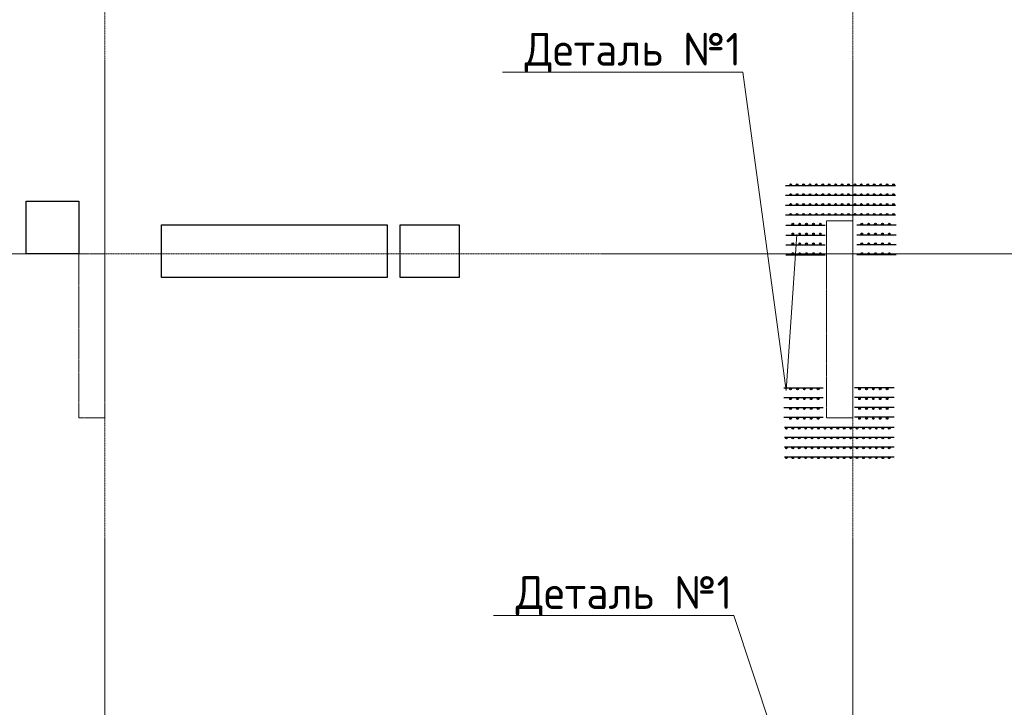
# Model space of a CAD drawing. Header units: millimetres. Extents: x -42044588 to 856694, y -806701 to 941911.
# Tile 735 of 1056: x 220060 to 227565, y -280816 to -275581. Entities that reach past the tile are written whole.
import ezdxf
from ezdxf import colors
from ezdxf.entities.mleader import LeaderData, LeaderLine
from ezdxf.math import Vec2, Vec3

# ---------------------------------------------------------------- set-up
doc = ezdxf.new("R2010")
doc.units = ezdxf.units.MM
for name, pattern in [('______5', [1100, 800, -100, 100, -100]), ('DASHED', [7, 5, -2, 0]), ('осевая', [50.8, 31.75, -6.35, 6.35, -6.35])]:
    doc.linetypes.add(name, pattern=pattern)
doc.layers.add('0 @ 100', color=7, linetype='Continuous')
doc.layers.add('Колонна_ бетон', color=7, linetype='Continuous', lineweight=50, true_color=0xb4b496)
for name, color, linetype, lineweight in [('Оси', 40, '______5', 18), ('осн.сетка', 4, 'Continuous', 60), ('Перекрытие ж_бетон', 1, 'Continuous', 30), ('подоснова', 151, 'Continuous', 5), ('размер', 1, 'Continuous', 25), ('РАЗМЕРЫ', 1, 'Continuous', 9)]:
    doc.layers.add(name, color=color, linetype=linetype, lineweight=lineweight)
doc.styles.add('GOST-2.304_Type-B', font='GOST_Common.ttf')
doc.styles.add('ГОСТ', font='GOST_Common.ttf')

# ---------------------------------------------------------------- blocks, each defined once
blk = doc.blocks.new('оси блок 2')
at = {"layer": 'Оси', "color": 16, "linetype": 'осевая', "lineweight": 0, "ltscale": 0.25, "transparency": 33554687}
for p, q in [((-64304.7, -322543), (-64304.7, -347914.1)), ((-58604.7, -322543), (-58604.7, -347914.1)), ((-89822.3, -337801.3), (-37238.5, -337801.3))]:
    blk.add_line(p, q, dxfattribs=at)
blk = doc.blocks.new('подложка стн 1-го этажа')
at = {"layer": 'Колонна_ бетон', "color": 252, "linetype": 'DASHED', "lineweight": 0, "ltscale": 0.5, "true_color": 0x939598, "transparency": 33554687}
for p, q in [((35143.8, 14861.8, -200), (34943.8, 14861.8, -200)), ((34943.8, 13361.8, -200), (34943.8, 14861.8, -200)), ((34943.8, 14861.8, -200), (34943.8, 14861.8, -200)), ((35143.8, 14861.8, -200), (35143.8, 14861.8, -200)), ((35143.8, 14861.8, -200), (35143.8, 13361.8, -200)), ((29443.8, 14611.8, -200), (29243.8, 14611.8, -200)), ((29243.8, 14611.8, -200), (29243.8, 14611.8, -200)), ((29243.8, 14611.8, -200), (29243.8, 13361.8, -200)), ((29443.8, 14611.8, -200), (29443.8, 14611.8, -200)), ((29443.8, 14611.8, -200), (29443.8, 13361.8, -200)), ((29243.8, 13361.8, -200), (29243.8, 13361.8, -200)), ((29243.8, 13361.8, -200), (29443.8, 13361.8, -200)), ((29443.8, 13361.8, -200), (29443.8, 13361.8, -200)), ((34943.8, 13361.8, -200), (34943.8, 13361.8, -200)), ((35143.8, 13361.8, -200), (34943.8, 13361.8, -200)), ((35143.8, 13361.8, -200), (35143.8, 13361.8, -200))]:
    blk.add_line(p, q, dxfattribs=at)
blk = doc.blocks.new('цукцкц')
at = {"layer": 'Перекрытие ж_бетон'}
for points in [[(-261314, -590029.5), (-261314, -589629.5), (-260914, -589629.5), (-260914, -590029.5)], [(-261494, -592479.4), (-261094, -592479.4), (-261094, -592929.4), (-261494, -592929.4)]]:
    blk.add_lwpolyline(points, close=True, dxfattribs=at)
blk = doc.blocks.new('отв +6900')
at = {"layer": 'Перекрытие ж_бетон'}
blk.add_lwpolyline([(-244030.7, -179899.1), (-244030.7, -179499.1), (-242310.7, -179499.1), (-242310.7, -179899.1)], close=True, dxfattribs=at)
at = {"color": 1, "rotation": 90}
blk.add_blockref('цукцкц', (-834690.3, 81594.9), dxfattribs=at)
blk = doc.blocks.new('деталь 1')
at = {"layer": 'осн.сетка', "color": 3, "lineweight": 25, "ltscale": 100}
for points in [[(263119, 23421), (263119, 20072)], [(263419, 23421), (263419, 20072)], [(263719, 23421), (263719, 20072)], [(264019, 23421), (264019, 20072)], [(264319, 23444), (264319, 22244)], [(264619, 23444), (264619, 22244)], [(264919, 23444), (264919, 22244)], [(265219, 23444), (265219, 22244)], [(264319, 20081), (264319, 21281)], [(264619, 20081), (264619, 21281)], [(264919, 20081), (264919, 21281)], [(265219, 20081), (265219, 21281)]]:
    blk.add_lwpolyline(points, dxfattribs=at)
at = {"layer": 'размер', "lineweight": 25, "ltscale": 2}
for centre, radius in [((263087, 23363), 25.2), ((263087, 23167), 25.2), ((263387, 23363), 25.2), ((263387, 23167), 25.2), ((263687, 23363), 25.2), ((263687, 23167), 25.2), ((263987, 23363), 25.2), ((263987, 23167), 25.2), ((264285, 23234), 27), ((264585, 23234), 27), ((264885, 23234), 27), ((265185, 23234), 27), ((263087, 22971), 25.2), ((263387, 22971), 25.2), ((263687, 22971), 25.2), ((263987, 22971), 25.2), ((264285, 23024), 27), ((264285, 22814), 27), ((264585, 23024), 27), ((264585, 22814), 27), ((264885, 23024), 27), ((264885, 22814), 27), ((265185, 23024), 27), ((265185, 22814), 27), ((263087, 22775), 25.2), ((263087, 22579), 25.2), ((263387, 22775), 25.2), ((263387, 22579), 25.2), ((263687, 22775), 25.2), ((263687, 22579), 25.2), ((263987, 22775), 25.2), ((263987, 22579), 25.2), ((264285, 22604), 27), ((264585, 22604), 27), ((264885, 22604), 27), ((265185, 22604), 27), ((263087, 22383), 25.2), ((263387, 22383), 25.2), ((263687, 22383), 25.2), ((263987, 22383), 25.2), ((264285, 22394), 27), ((264585, 22394), 27), ((264885, 22394), 27), ((265185, 22394), 27), ((263087, 22187), 25.2), ((263087, 21991), 25.2), ((263387, 22187), 25.2), ((263387, 21991), 25.2), ((263687, 22187), 25.2), ((263687, 21991), 25.2), ((263987, 22187), 25.2), ((263987, 21991), 25.2), ((263087, 21795), 25.2), ((263087, 21599), 25.2), ((263387, 21795), 25.2), ((263387, 21599), 25.2), ((263687, 21795), 25.2), ((263687, 21599), 25.2), ((263987, 21795), 25.2), ((263987, 21599), 25.2), ((263087, 21403), 25.2), ((263387, 21403), 25.2), ((263687, 21403), 25.2), ((263987, 21403), 25.2), ((263087, 21207), 25.2), ((263087, 21011), 25.2), ((263387, 21207), 25.2), ((263387, 21011), 25.2), ((263687, 21207), 25.2), ((263687, 21011), 25.2), ((263987, 21207), 25.2), ((263987, 21011), 25.2), ((264285, 21131), 27), ((264585, 21131), 27), ((264885, 21131), 27), ((265185, 21131), 27), ((263087, 20815), 25.2), ((263387, 20815), 25.2), ((263687, 20815), 25.2), ((263987, 20815), 25.2), ((264285, 20921), 27), ((264285, 20711), 27), ((264585, 20921), 27), ((264585, 20711), 27), ((264885, 20921), 27), ((264885, 20711), 27), ((265185, 20921), 27), ((265185, 20711), 27), ((263087, 20619), 25.2), ((263087, 20423), 25.2), ((263387, 20619), 25.2), ((263387, 20423), 25.2), ((263687, 20619), 25.2), ((263687, 20423), 25.2), ((263987, 20619), 25.2), ((263987, 20423), 25.2), ((264285, 20501), 27), ((264585, 20501), 27), ((264885, 20501), 27), ((265185, 20501), 27), ((263087, 20227), 25.2), ((263387, 20227), 25.2), ((263687, 20227), 25.2), ((263987, 20227), 25.2), ((264285, 20291), 27), ((264585, 20291), 27), ((264885, 20291), 27), ((265185, 20291), 27)]:
    blk.add_circle(centre, radius, dxfattribs=at)
blk = doc.blocks.new('_None')

msp = doc.modelspace()

# ---------------------------------------------------------------- block references
for name, p in [('подложка стн 1-го этажа', (191266.023, -291974.443, 560)), ('отв +6900', (465170.852, -97643.55, 200))]:
    msp.add_blockref(name, p)
at = {"layer": 'РАЗМЕРЫ'}
msp.add_blockref('оси блок 2', (285014.663, 60438.674), dxfattribs=at)
at = {"layer": 'РАЗМЕРЫ', "color": 1, "xscale": 0.25, "yscale": 0.25, "zscale": 0.25}
for p, rotation in [((220879.432, -211065.377), 270), ((231744.072, -344688.018), 89.99999999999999)]:
    msp.add_blockref('деталь 1', p, dxfattribs=dict(at, rotation=rotation))

# ---------------------------------------------------------------- texts
at = {"layer": '0 @ 100', "char_height": 300, "width": 18500, "attachment_point": 1, "style": 'ГОСТ'}
for s, insert in [('\\pi-900,l900,t900;{\\C7;1.^IАрмирование монолитной плиты  состоит из основного армирования ∅10 А500С с шагом  200х200мм  в нижней зоне, основного армирования ∅10 А500С с шагом  200х200мм  в  верхней зоне и дополнительного армирования, указанного на схемах армирования.\\P2.^IАрмирование плиты предусмотрено отдельными  стержнями заводской длины по осям Х и Y. При недостатке заводской длины стержней для армирования плиты, стыки стержней осуществлять внахлестку без  сварки. Стыки арматуры внахлестку должны располагаться вразбежку (через шаг). См. деталь стыковки арматуры.\\P3.^IВерхнюю и нижнюю арматуру вязать вязальной проволокой через пересечение.  Стержни основной и дополнительной арматуры укладывать в соответствии с сечениями .\\P4.^IПо периметру плиты и у отверстий  у концов основной арматуры устанавливать П-образные элементы Ск1.\\P5.^IПозиции со знаком "*" укладываются с шагом 100 мм\\P6.^IДля фиксации в проектном положении стержней верхней сетки устанавливать фиксаторы Ф1 с шагом 600х600мм.\\P7.^IДиаметр оправки стержня при d<20мм - 5d, при d≥20мм - 8d\\P8.^IКаркасы поперечного армирования устанавливаются до начала устройство верхней сетки армирования.\\P9.^IОбрамления отверстий см. лист 8. В местах расположения отверстий осуществить прерывания основной и дополнительной сеток арматуры. Отверстия обрамляются двумя стержнями арматуры, расход стали на обрамление учтен на листе 25.\\P10.^IПроемы размерами до 300х300 допускается выполнять по месту методом алмазного бурения.\\P11.^IСечения 3-3;4-4;5-5 см. лист 8.}', (-39552.237, -237043.75)), ('\\pi-900,l900,t900;{\\C7;1.^IАрмирование монолитной плиты  состоит из основного армирования ∅10 А500С с шагом  200х200мм  в нижней зоне, основного армирования ∅10 А500С с шагом  200х200мм  в  верхней зоне и дополнительного армирования, указанного на схемах армирования.\\P2.^IАрмирование плиты предусмотрено отдельными  стержнями заводской длины по осям Х и Y. При недостатке заводской длины стержней для армирования плиты, стыки стержней осуществлять внахлестку без  сварки. Стыки арматуры внахлестку должны располагаться вразбежку (через шаг). См. деталь стыковки арматуры.\\P3.^IВерхнюю и нижнюю арматуру вязать вязальной проволокой через пересечение.  Стержни основной и дополнительной арматуры укладывать в соответствии с сечениями .\\P4.^IПо периметру плиты и у отверстий  у концов основной арматуры устанавливать П-образные элементы Ск1.\\P5.^IПозиции со знаком "*" укладываются с шагом 100 мм\\P6.^IДля фиксации в проектном положении стержней верхней сетки устанавливать фиксаторы Ф1 с шагом 600х600мм.\\P7.^IДиаметр оправки стержня при d<20мм - 5d, при d≥20мм - 8d\\P8.^IКаркасы поперечного армирования устанавливаются до начала устройство верхней сетки армирования.\\P9.^IОбрамления отверстий см. лист 8. В местах расположения отверстий осуществить прерывания основной и дополнительной сеток арматуры. Отверстия обрамляются двумя стержнями арматуры, расход стали на обрамление учтен на листе 25.\\P10.^IПроемы размерами до 300х300 допускается выполнять по месту методом алмазного бурения.}', (164490.226, -237072.641)), ('\\pi-900,l900,t900;{\\C7;1.^IАрмирование монолитной плиты  состоит из основного армирования ∅10 А500С с шагом  200х200мм  в нижней зоне, основного армирования ∅10 А500С с шагом  200х200мм  в  верхней зоне и дополнительного армирования, указанного на схемах армирования.\\P2.^IАрмирование плиты предусмотрено отдельными  стержнями заводской длины по осям Х и Y. При недостатке заводской длины стержней для армирования плиты, стыки стержней осуществлять внахлестку без  сварки. Стыки арматуры внахлестку должны располагаться вразбежку (через шаг). См. деталь стыковки арматуры.\\P3.^IВерхнюю и нижнюю арматуру вязать вязальной проволокой через пересечение.  Стержни основной и дополнительной арматуры укладывать в соответствии с сечениями .\\P4.^IПо периметру плиты и у отверстий  у концов основной арматуры устанавливать П-образные элементы Ск1.\\P5.^IПозиции со знаком "*" укладываются с шагом 100 мм\\P6.^IДля фиксации в проектном положении стержней верхней сетки устанавливать фиксаторы Ф1 с шагом 600х600мм.\\P7.^IДиаметр оправки стержня при d<20мм - 5d, при d≥20мм - 8d\\P8.^IКаркасы поперечного армирования устанавливаются до начала устройство верхней сетки армирования.\\P9.^IОбрамления отверстий см. лист 8. В местах расположения отверстий осуществить прерывания основной и дополнительной сеток арматуры. Отверстия обрамляются двумя стержнями арматуры, расход стали на обрамление учтен на листе 25.\\P10.^IПроемы размерами до 300х300 допускается выполнять по месту методом алмазного бурения.}', (67549.049, -238408.446))]:
    msp.add_mtext(s, dxfattribs=dict(at, insert=insert))

# ---------------------------------------------------------------- leaders
at = {"layer": 'подоснова', "color": 5, "ltscale": 0.3}
ml = msp.add_multileader_mtext('Standard', dxfattribs=at)
ml.set_content('Деталь №1', color=5, style='GOST-2.304_Type-B')
ml.set_leader_properties(color=256, linetype='ByLayer', lineweight=15)
ml.set_arrow_properties(name='NONE')
ml.build(insert=Vec2(0, 0))
ml.multileader.update_dxf_attribs({"text_left_attachment_type": 6, "text_right_attachment_type": 6, "dogleg_length": 0.1, "arrow_head_size": 18})
ctx = ml.context
ctx.base_point, ctx.char_height, ctx.arrow_head_size, ctx.landing_gap_size, ctx.plane_origin = Vec3(223896.134, -275980.4), 250, 18, 20, Vec3(221002.901, -265191.015)
ctx.left_attachment, ctx.right_attachment, ctx.text_align_type = 6, 6, 1
notes = []
notes.append((ctx, [(1, (1, 1, 0), (225571.84, -275980.4), (-1, 0), 0.1, [(0, [(225983.015, -277216.163), (225901.949, -278404.237)], 0, [])])]))
ctx.mtext.insert, ctx.mtext.alignment, ctx.mtext.flow_direction = Vec3(224733.937, -275680.4), 2, 5
ml = msp.add_multileader_mtext('Standard', dxfattribs=at)
ml.set_content('Деталь №1', color=5, style='GOST-2.304_Type-B')
ml.set_leader_properties(color=256, linetype='ByLayer', lineweight=15)
ml.set_arrow_properties(name='NONE')
ml.build(insert=Vec2(0, 0))
ml.multileader.update_dxf_attribs({"text_left_attachment_type": 6, "text_right_attachment_type": 6, "dogleg_length": 0.1, "arrow_head_size": 18})
ctx = ml.context
ctx.base_point, ctx.char_height, ctx.arrow_head_size, ctx.landing_gap_size, ctx.plane_origin = Vec3(223828.152, -280117.41), 250, 18, 20, Vec3(220934.919, -269328.026)
ctx.left_attachment, ctx.right_attachment, ctx.text_align_type = 6, 6, 1
notes.append((ctx, [(1, (1, 1, 0), (225503.859, -280117.41), (-1, 0), 0.1, [(1, [(225915.033, -281353.174)], 0, [])])]))
ctx.mtext.insert, ctx.mtext.alignment, ctx.mtext.flow_direction = Vec3(224665.956, -279817.41), 2, 5
for ctx, leaders in notes:
    for number, flags, end, landing, length, lines in leaders:
        leader = LeaderData()
        leader.index, (leader.has_last_leader_line, leader.has_dogleg_vector, leader.attachment_direction) = number, flags
        leader.last_leader_point, leader.dogleg_vector, leader.dogleg_length = Vec3(end), Vec3(landing), length
        for number, points, colour, breaks in lines:
            line = LeaderLine()
            line.index, line.vertices, line.color, line.breaks = number, Vec3.list(points), colors.encode_raw_color(colour), breaks
            leader.lines.append(line)
        ctx.leaders.append(leader)

doc.saveas('drawing.dxf')
